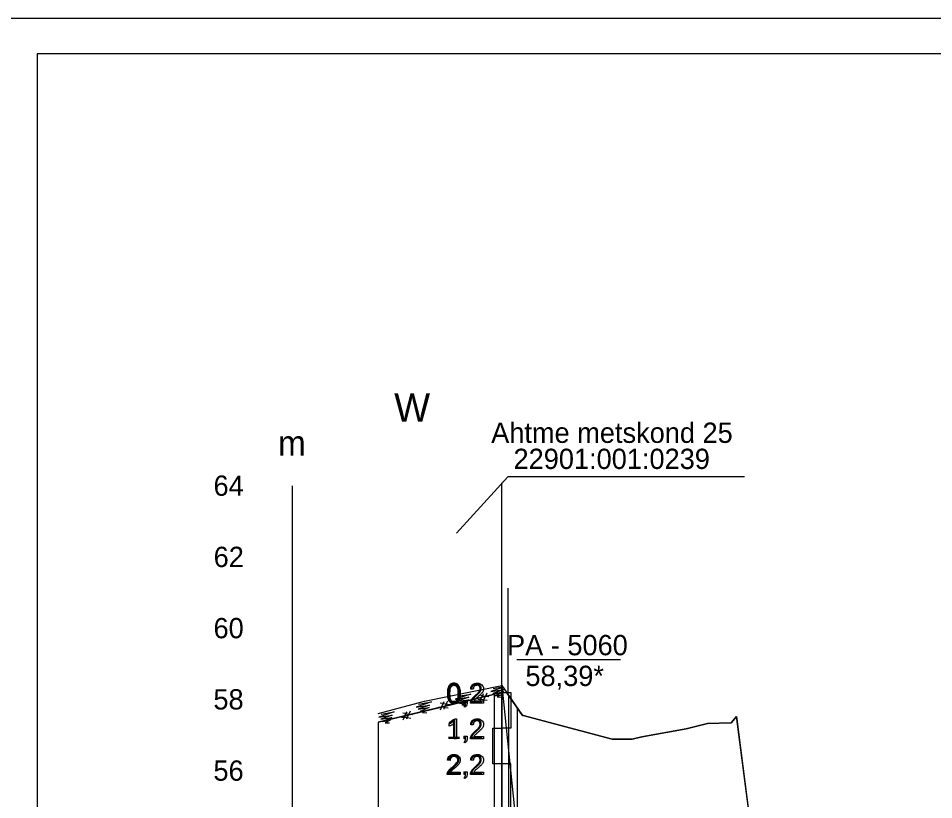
# Model space of a CAD drawing. Extents: x 700746 to 706058, y 6570320 to 6580460.
# Drawn here: x 703981.6 to 704238.4, y 6576529.3 to 6576748.7 of the extents above; entities that cross this region are included whole.
import ezdxf

# ---------------------------------------------------------------- set-up
doc = ezdxf.new("R2010")
doc.units = 0
for name, color, linetype in [('ABIJOONIS', 7, 'Continuous'), ('Default', 7, 'Continuous'), ('GEOLPUNKT', 7, 'Continuous'), ('illumineerimisjooned', 7, 'Continuous'), ('kataster', 7, 'Continuous'), ('Kataster tekst', 7, 'Continuous'), ('Maapind', 7, 'Continuous'), ('mõõtpost parem', 7, 'Continuous'), ('mõõtpost vasak', 7, 'Continuous'), ('PIIR', 7, 'Continuous'), ('Plokid', 7, 'Continuous'), ('Täide', 7, 'Continuous'), ('vahekiht', 7, 'Continuous'), ('VORMISTUS', 7, 'Continuous')]:
    doc.layers.add(name, color=color, linetype=linetype)

msp = doc.modelspace()

# ---------------------------------------------------------------- linework, layer by layer
at = {"layer": 'ABIJOONIS'}
msp.add_lwpolyline([(703946.83, 6576748.7), (705626.83, 6576748.7), (705626.83, 6575528.7), (703946.83, 6575528.7), (703946.83, 6576748.7)], dxfattribs=at)
at = {"layer": 'Default'}
for p, q in [((704117.22, 6576559.37), (704082.5, 6576551.02)), ((704117.22, 6576559.37), (704082.5, 6576551.02)), ((704118.63, 6576559.32), (704117.22, 6576559.37)), ((704118.63, 6576559.32), (704117.22, 6576559.37)), ((704082.5, 6576551.02), (704082.5, 6576551.02)), ((704082.5, 6576551.02), (704082.5, 6576249.11))]:
    msp.add_line(p, q, dxfattribs=at)
msp.add_lwpolyline([(704188.94, 6576507.22), (704183.06, 6576552.65), (704181.57, 6576550.85), (704174.96, 6576550.67), (704168.97, 6576549.23), (704156.52, 6576546.99), (704153.77, 6576546.26), (704148.24, 6576546.33), (704123.18, 6576552.9), (704123.05, 6576552.93), (704118.63, 6576559.32), (704118.63, 6576559.32)], dxfattribs=at)
at = {"layer": 'GEOLPUNKT'}
for points in [[(704121.41, 6576568.68), (704150.54, 6576568.68)], [(704109.24, 6576560.29), (704108.53, 6576560.36)], [(704117.22, 6576561.37), (704117.22, 6576271.37)], [(704106.83, 6576555.25), (704106.64, 6576555.55)], [(704106.69, 6576556.36), (704106.69, 6576557.14), (704107.47, 6576557.14), (704107.47, 6576556.36)], [(704107.08, 6576556.36), (704106.69, 6576556.36)], [(704112.1, 6576557.02), (704112.1, 6576556.36), (704108.4, 6576556.36)], [(704109.36, 6576557.02), (704112.1, 6576557.02)], [(704102.49, 6576549.91), (704102.49, 6576550.58)], [(704104.56, 6576546.36), (704103.87, 6576546.36), (704103.87, 6576550.74)], [(704104.11, 6576551.98), (704104.56, 6576551.98), (704104.56, 6576546.36)], [(704109.24, 6576550.29), (704108.53, 6576550.36)], [(704106.83, 6576545.25), (704106.64, 6576545.55)], [(704106.69, 6576546.36), (704106.69, 6576547.14), (704107.47, 6576547.14), (704107.47, 6576546.36)], [(704107.08, 6576546.36), (704106.69, 6576546.36)], [(704112.1, 6576547.02), (704112.1, 6576546.36), (704108.4, 6576546.36)], [(704109.36, 6576547.02), (704112.1, 6576547.02)], [(704102.72, 6576540.29), (704102.01, 6576540.36)], [(704109.24, 6576540.29), (704108.53, 6576540.36)], [(704105.58, 6576537.02), (704105.58, 6576536.36), (704101.88, 6576536.36)], [(704102.83, 6576537.02), (704105.58, 6576537.02)], [(704106.83, 6576535.25), (704106.64, 6576535.55)], [(704106.69, 6576536.36), (704106.69, 6576537.14), (704107.47, 6576537.14), (704107.47, 6576536.36)], [(704107.08, 6576536.36), (704106.69, 6576536.36)], [(704112.1, 6576537.02), (704112.1, 6576536.36), (704108.4, 6576536.36)], [(704109.36, 6576537.02), (704112.1, 6576537.02)]]:
    msp.add_lwpolyline(points, dxfattribs=at)
for points in [[(704119.72, 6576549.37), (704117.22, 6576549.37), (704117.22, 6576559.37), (704119.72, 6576559.37)], [(704114.72, 6576549.37), (704117.22, 6576549.37), (704117.22, 6576539.37), (704114.72, 6576539.37)], [(704119.72, 6576539.37), (704117.22, 6576539.37), (704117.22, 6576521.37), (704119.72, 6576521.37)]]:
    msp.add_lwpolyline(points, close=True, dxfattribs=at)
for points in [[(704101.97, 6576559.12), (704101.97, 6576560.11), (704102.17, 6576560.72), (704102.38, 6576561.33), (704102.78, 6576561.65), (704103.18, 6576561.98), (704103.79, 6576561.98), (704104.24, 6576561.98), (704104.58, 6576561.8), (704104.93, 6576561.62), (704105.15, 6576561.28), (704105.37, 6576560.94), (704105.49, 6576560.44), (704105.62, 6576559.95), (704105.62, 6576559.12), (704105.62, 6576558.14), (704105.42, 6576557.53), (704105.21, 6576556.92), (704104.81, 6576556.6), (704104.41, 6576556.27), (704103.79, 6576556.27), (704102.98, 6576556.27), (704102.52, 6576556.84), (704101.97, 6576557.55), (704101.97, 6576559.12)], [(704102.68, 6576559.12), (704102.68, 6576557.74), (704103, 6576557.29), (704103.32, 6576556.83), (704103.79, 6576556.83), (704104.27, 6576556.83), (704104.59, 6576557.29), (704104.91, 6576557.74), (704104.91, 6576559.12), (704104.91, 6576560.5), (704104.59, 6576560.96), (704104.27, 6576561.41), (704103.79, 6576561.41), (704103.31, 6576561.41), (704103.03, 6576561.01), (704102.68, 6576560.5), (704102.68, 6576559.12)], [(704108.4, 6576556.36), (704108.39, 6576556.61), (704108.48, 6576556.84), (704108.62, 6576557.22), (704108.93, 6576557.58), (704109.25, 6576557.95), (704109.83, 6576558.43), (704110.74, 6576559.18), (704111.06, 6576559.62), (704111.38, 6576560.05), (704111.38, 6576560.44), (704111.38, 6576560.85), (704111.09, 6576561.13), (704110.8, 6576561.41), (704110.33, 6576561.41), (704109.84, 6576561.41), (704109.54, 6576561.12), (704109.24, 6576560.82), (704109.24, 6576560.29)], [(704108.53, 6576560.36), (704108.6, 6576561.15), (704109.08, 6576561.57), (704109.55, 6576561.98), (704110.35, 6576561.98), (704111.15, 6576561.98), (704111.62, 6576561.53), (704112.09, 6576561.09), (704112.09, 6576560.43), (704112.09, 6576560.09), (704111.96, 6576559.77), (704111.82, 6576559.44), (704111.5, 6576559.08), (704111.18, 6576558.73), (704110.44, 6576558.1), (704109.82, 6576557.58), (704109.65, 6576557.39), (704109.47, 6576557.21), (704109.36, 6576557.02)], [(704106.64, 6576555.55), (704106.86, 6576555.64), (704106.96, 6576555.83), (704107.07, 6576556.01), (704107.08, 6576556.36)], [(704107.47, 6576556.36), (704107.47, 6576555.93), (704107.32, 6576555.66), (704107.17, 6576555.4), (704106.83, 6576555.25)], [(704102.49, 6576550.58), (704103.07, 6576550.85), (704103.5, 6576551.23), (704103.93, 6576551.62), (704104.11, 6576551.98)], [(704103.87, 6576550.74), (704103.62, 6576550.5), (704103.22, 6576550.27), (704102.81, 6576550.03), (704102.49, 6576549.91)], [(704108.4, 6576546.36), (704108.39, 6576546.61), (704108.48, 6576546.84), (704108.62, 6576547.22), (704108.93, 6576547.58), (704109.25, 6576547.95), (704109.83, 6576548.43), (704110.74, 6576549.18), (704111.06, 6576549.62), (704111.38, 6576550.05), (704111.38, 6576550.44), (704111.38, 6576550.85), (704111.09, 6576551.13), (704110.8, 6576551.41), (704110.33, 6576551.41), (704109.84, 6576551.41), (704109.54, 6576551.12), (704109.24, 6576550.82), (704109.24, 6576550.29)], [(704108.53, 6576550.36), (704108.6, 6576551.15), (704109.08, 6576551.57), (704109.55, 6576551.98), (704110.35, 6576551.98), (704111.15, 6576551.98), (704111.62, 6576551.53), (704112.09, 6576551.09), (704112.09, 6576550.43), (704112.09, 6576550.09), (704111.96, 6576549.77), (704111.82, 6576549.44), (704111.5, 6576549.08), (704111.18, 6576548.73), (704110.44, 6576548.1), (704109.82, 6576547.58), (704109.65, 6576547.39), (704109.47, 6576547.21), (704109.36, 6576547.02)], [(704106.64, 6576545.55), (704106.86, 6576545.64), (704106.96, 6576545.83), (704107.07, 6576546.01), (704107.08, 6576546.36)], [(704107.47, 6576546.36), (704107.47, 6576545.93), (704107.32, 6576545.66), (704107.17, 6576545.4), (704106.83, 6576545.25)], [(704101.88, 6576536.36), (704101.87, 6576536.61), (704101.96, 6576536.84), (704102.1, 6576537.22), (704102.41, 6576537.58), (704102.72, 6576537.95), (704103.31, 6576538.43), (704104.22, 6576539.18), (704104.54, 6576539.62), (704104.86, 6576540.05), (704104.86, 6576540.44), (704104.86, 6576540.85), (704104.57, 6576541.13), (704104.28, 6576541.41), (704103.81, 6576541.41), (704103.31, 6576541.41), (704103.02, 6576541.12), (704102.72, 6576540.82), (704102.72, 6576540.29)], [(704102.01, 6576540.36), (704102.08, 6576541.15), (704102.55, 6576541.57), (704103.03, 6576541.98), (704103.83, 6576541.98), (704104.63, 6576541.98), (704105.1, 6576541.53), (704105.57, 6576541.09), (704105.57, 6576540.43), (704105.57, 6576540.09), (704105.43, 6576539.77), (704105.3, 6576539.44), (704104.98, 6576539.08), (704104.66, 6576538.73), (704103.92, 6576538.1), (704103.3, 6576537.58), (704103.13, 6576537.39), (704102.95, 6576537.21), (704102.83, 6576537.02)], [(704108.4, 6576536.36), (704108.39, 6576536.61), (704108.48, 6576536.84), (704108.62, 6576537.22), (704108.93, 6576537.58), (704109.25, 6576537.95), (704109.83, 6576538.43), (704110.74, 6576539.18), (704111.06, 6576539.62), (704111.38, 6576540.05), (704111.38, 6576540.44), (704111.38, 6576540.85), (704111.09, 6576541.13), (704110.8, 6576541.41), (704110.33, 6576541.41), (704109.84, 6576541.41), (704109.54, 6576541.12), (704109.24, 6576540.82), (704109.24, 6576540.29)], [(704108.53, 6576540.36), (704108.6, 6576541.15), (704109.08, 6576541.57), (704109.55, 6576541.98), (704110.35, 6576541.98), (704111.15, 6576541.98), (704111.62, 6576541.53), (704112.09, 6576541.09), (704112.09, 6576540.43), (704112.09, 6576540.09), (704111.96, 6576539.77), (704111.82, 6576539.44), (704111.5, 6576539.08), (704111.18, 6576538.73), (704110.44, 6576538.1), (704109.82, 6576537.58), (704109.65, 6576537.39), (704109.47, 6576537.21), (704109.36, 6576537.02)], [(704106.64, 6576535.55), (704106.86, 6576535.64), (704106.96, 6576535.83), (704107.07, 6576536.01), (704107.08, 6576536.36)], [(704107.47, 6576536.36), (704107.47, 6576535.93), (704107.32, 6576535.66), (704107.17, 6576535.4), (704106.83, 6576535.25)]]:
    msp.add_open_spline(points, degree=3, dxfattribs=at)
at = {"layer": 'illumineerimisjooned'}
for p, q in [((704119.04, 6576558.69), (704119.04, 6576588.69)), ((704119.22, 6576295.4), (704119.22, 6576558.48))]:
    msp.add_line(p, q, dxfattribs=at)
at = {"layer": 'kataster'}
for p, q in [((704117.22, 6576588.24), (704117.22, 6576618.24)), ((704117.22, 6576553.5), (704117.22, 6576583.5))]:
    msp.add_line(p, q, dxfattribs=at)
msp.add_lwpolyline([(704185.38, 6576619.94), (704118.89, 6576619.94), (704104.49, 6576604.09)], dxfattribs=at)
at = {"layer": 'Maapind'}
msp.add_lwpolyline([(704082.5, 6576553.5), (704095.57, 6576556.98), (704117.22, 6576561.37), (704117.22, 6576561.37), (704123.05, 6576552.93)], dxfattribs=at)
at = {"layer": 'mõõtpost vasak'}
msp.add_line((704058.5, 6576237.47), (704058.5, 6576617.47), dxfattribs=at)
at = {"layer": 'PIIR'}
for p, q in [((704117.22, 6576561.37), (704117.22, 6576588.24)), ((704117.22, 6576293.37), (704117.22, 6576561.37))]:
    msp.add_line(p, q, dxfattribs=at)
at = {"layer": 'Plokid'}
for p, q in [((704115.22, 6576293.13), (704115.22, 6576558.89)), ((704121.62, 6576297.44), (704121.62, 6576555))]:
    msp.add_line(p, q, dxfattribs=at)
for points in [[(704082.5, 6576551.02), (704099.86, 6576555.2), (704115.22, 6576558.89)], [(704121.62, 6576555), (704123.05, 6576552.93), (704123.18, 6576552.9), (704148.24, 6576546.33), (704153.77, 6576546.26), (704156.52, 6576546.99), (704168.97, 6576549.23), (704174.96, 6576550.67), (704181.57, 6576550.85), (704183.06, 6576552.65), (704186, 6576529.94), (704188.94, 6576507.22)]]:
    msp.add_lwpolyline(points, dxfattribs=at)
at = {"layer": 'Täide'}
for p, q in [((704117.22, 6576559.37), (704082.5, 6576551.02)), ((704115.73, 6576558.92), (704115.73, 6576558.92)), ((704118.63, 6576559.32), (704117.22, 6576559.37)), ((704104.73, 6576556.72), (704104.73, 6576556.72)), ((704094.27, 6576553.9), (704094.27, 6576553.9)), ((704082.5, 6576551.02), (704082.5, 6576289.11))]:
    msp.add_line(p, q, dxfattribs=at)
for points in [[(704117.51, 6576560.84), (704114.12, 6576559.72), (704117.9, 6576560.28), (704114.72, 6576559.13), (704117.81, 6576559.55), (704115.27, 6576558.5), (704117.3, 6576558.82), (704115.91, 6576558.14), (704117.09, 6576558.11)], [(704114.81, 6576560.52), (704117.4, 6576560.97)], [(704104.87, 6576558.32), (704108.53, 6576558.96), (704104.18, 6576557.52), (704107.97, 6576558.08), (704104.78, 6576556.93), (704107.87, 6576557.35), (704105.33, 6576556.3), (704107.36, 6576556.63), (704105.97, 6576555.94), (704107.16, 6576555.91)], [(704112.09, 6576556.91), (704112.06, 6576557.22), (704112.12, 6576557.35), (704111.29, 6576557.44), (704111.77, 6576558.49), (704110.94, 6576558.6)], [(704112, 6576558.99), (704111.77, 6576558.49), (704112.62, 6576558.37), (704113.6, 6576558.23)], [(704112.99, 6576559.16), (704112.62, 6576558.37), (704112.12, 6576557.35), (704113.16, 6576557.25)], [(704188.94, 6576507.22), (704183.06, 6576552.65), (704181.57, 6576550.85), (704174.96, 6576550.67), (704168.97, 6576549.23), (704156.52, 6576546.99), (704153.77, 6576546.26), (704148.24, 6576546.33), (704123.18, 6576552.9), (704123.05, 6576552.93), (704118.63, 6576559.32), (704118.63, 6576559.32)], [(704093.87, 6576556.12), (704097.54, 6576556.76), (704093.19, 6576555.32), (704096.97, 6576555.88), (704093.78, 6576554.73), (704096.88, 6576555.15), (704094.34, 6576554.1), (704096.37, 6576554.43), (704094.97, 6576553.74), (704096.16, 6576553.71)], [(704099.51, 6576555.32), (704100.3, 6576555.24), (704099.96, 6576554.47)], [(704101.1, 6576554.71), (704101.06, 6576555.02), (704101.13, 6576555.15), (704100.3, 6576555.24), (704100.78, 6576556.29), (704099.95, 6576556.4)], [(704101, 6576556.79), (704100.78, 6576556.29), (704101.62, 6576556.17), (704102.6, 6576556.03)], [(704102, 6576556.96), (704101.62, 6576556.17), (704101.13, 6576555.15), (704102.16, 6576555.05)], [(704110.51, 6576557.52), (704111.29, 6576557.44), (704110.95, 6576556.67)], [(704083.41, 6576553.3), (704087.07, 6576553.94), (704082.72, 6576552.51), (704086.51, 6576553.06), (704083.32, 6576551.91), (704086.41, 6576552.34), (704083.87, 6576551.29), (704085.9, 6576551.61), (704084.51, 6576550.92), (704085.69, 6576550.89)], [(704090.63, 6576551.9), (704090.6, 6576552.2), (704090.66, 6576552.34), (704089.83, 6576552.42), (704090.31, 6576553.47), (704089.48, 6576553.58)], [(704090.54, 6576553.97), (704090.31, 6576553.47), (704091.16, 6576553.35), (704092.14, 6576553.22)], [(704091.53, 6576554.14), (704091.16, 6576553.35), (704090.66, 6576552.34), (704091.7, 6576552.23)], [(704089.05, 6576552.5), (704089.83, 6576552.42), (704089.49, 6576551.66)]]:
    msp.add_lwpolyline(points, dxfattribs=at)
at = {"layer": 'vahekiht'}
msp.add_lwpolyline([(704117.22, 6576561.37), (704132.39, 6576413.31), (704161.64, 6576293.63)], dxfattribs=at)
at = {"layer": 'VORMISTUS'}
msp.add_lwpolyline([(703986.83, 6575538.7), (705616.83, 6575538.7), (705616.83, 6576738.7), (703986.83, 6576738.7)], close=True, dxfattribs=at)

# ---------------------------------------------------------------- texts
at = {"layer": 'GEOLPUNKT'}
for s, height, p in [('PA - 5060', 5.7, (704118.69, 6576569.85)), ('58,39*', 5.7, (704123.86, 6576561.21)), ('0,2', 5.6, (704101.64, 6576556.36)), ('1,2', 5.6, (704101.64, 6576546.36)), ('2,2', 5.6, (704101.64, 6576536.36))]:
    msp.add_text(s, height=height, dxfattribs=at).set_placement(p)
at = {"layer": 'Kataster tekst'}
for s, p in [('Ahtme metskond 25', (704114.25, 6576629.48)), ('22901:001:0239', (704120.52, 6576622.15))]:
    msp.add_text(s, height=5.7, dxfattribs=at).set_placement(p)
at = {"layer": 'mõõtpost parem'}
for s, height, p in [('W', 8, (704087.02, 6576635.41)), ('m', 7, (704054.43, 6576625.94))]:
    msp.add_text(s, height=height, dxfattribs=at).set_placement(p)
at = {"layer": 'mõõtpost vasak'}
for s, p in [('64', (704036.33, 6576614.62)), ('62', (704036.37, 6576594.62)), ('60', (704036.33, 6576574.62)), ('58', (704036.3, 6576554.62)), ('56', (704036.31, 6576534.62))]:
    msp.add_text(s, height=5.7, dxfattribs=at).set_placement(p)

doc.saveas('drawing.dxf')
